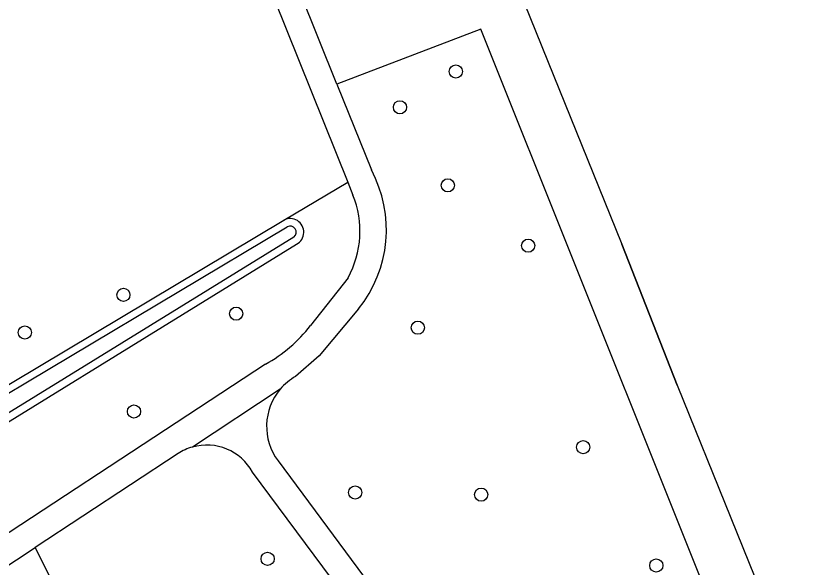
# Model space of a CAD drawing. Extents: x 157767 to 159171, y 387842 to 389425.
# Drawn here: x 158942.1 to 159002.2, y 388545.7 to 388586.7 of the extents above; entities that cross this region are included whole.
import ezdxf

# ---------------------------------------------------------------- set-up
doc = ezdxf.new("R2010")
doc.units = 0
for name, color, linetype in [('IMGEO_Boom', 7, 'Continuous'), ('IMGEO_Groenvoorziening', 7, 'Continuous'), ('IMGEO_Meer_plas_ven_vijver', 7, 'Continuous'), ('IMGEO_Voetpad_gesloten', 7, 'Continuous'), ('IMGEO_Voetpad_halfverhard', 7, 'Continuous'), ('IMGEO_Walbescherming', 7, 'Continuous'), ('IMGEO_Waterloop', 7, 'Continuous')]:
    doc.layers.add(name, color=color, linetype=linetype)

msp = doc.modelspace()

# ---------------------------------------------------------------- linework, layer by layer
at = {"layer": 'IMGEO_Boom'}
for centre in [(158974.814, 388582.591), (158970.655, 388579.927), (158974.221, 388574.122), (158980.196, 388569.634), (158950.074, 388565.971), (158958.468, 388564.573), (158942.735, 388563.173), (158971.987, 388563.531), (158950.863, 388557.294), (158984.294, 388554.641), (158967.318, 388551.266), (158976.7, 388551.113), (158960.807, 388546.333), (158989.731, 388545.838)]:
    msp.add_circle(centre, 0.489, dxfattribs=at)
at = {"layer": 'IMGEO_Groenvoorziening'}
for points in [[(158996.144, 388528.925), (158998.481, 388530.17), (158998.192, 388532.022), (158976.677, 388585.728), (158965.969, 388581.637)], [(158962.006, 388571.525), (158966.765, 388574.364)], [(158929.68, 388552.243), (158962.006, 388571.525)], [(158930.999, 388550.067), (158962.965, 388569.74)], [(158943.51, 388547.174), (158950.053, 388534.036), (158950.297, 388533.547), (158959.041, 388537.175), (158968.074, 388515.847), (158947.522, 388506.263), (158938.506, 388528.654), (158935.291, 388527.32)]]:
    msp.add_lwpolyline(points, dxfattribs=at)
msp.add_arc((158962.488, 388570.634), 1.013, 298.07118, 118.42309, dxfattribs=at)
at = {"layer": 'IMGEO_Meer_plas_ven_vijver'}
msp.add_lwpolyline([(158878.144, 388691.116), (158887.182, 388689.155), (158926.489, 388680.506), (158926.91, 388680.394), (158931.204, 388679.024), (158935.359, 388677.276), (158935.419, 388677.24), (158938.376, 388675.288), (158941.147, 388673.08), (158943.71, 388670.633), (158945.405, 388668.734), (158946.991, 388666.608), (158948.381, 388664.35), (158949.712, 388661.947), (158950.824, 388659.434), (158953.099, 388653.935), (158957.394, 388643.29), (158987.163, 388569.744), (158991.291, 388559.267), (158999.27, 388539.512), (159002.2, 388532.163)], dxfattribs=at)
at = {"layer": 'IMGEO_Voetpad_gesloten'}
for points in [[(158933.08, 388658.047), (158966.765, 388574.364)], [(158965.969, 388581.637), (158955.037, 388608.861)], [(158965.969, 388581.637), (158968.526, 388575.268)], [(158966.765, 388574.364), (158967.154, 388573.398)], [(158966.793, 388567.252), (158963.999, 388563.69)], [(158967.564, 388564.922), (158964.644, 388561.449), (158962.893, 388559.912)], [(158960.651, 388560.817), (158934.1, 388543.398)], [(158961.744, 388558.956), (158955.206, 388554.649)], [(158954.153, 388554.168), (158943.51, 388547.174)], [(158931.481, 388539.27), (158934.989, 388541.575), (158943.51, 388547.174)]]:
    msp.add_lwpolyline(points, dxfattribs=at)
for centre, radius, start, end in [((158960.254, 388570.819), 9.392, 321.10469, 28.27082), ((158960.532, 388570.703), 7.149, 331.13279, 22.14413), ((158955.384, 388570.342), 10.884, 298.94033, 322.32706), ((158964.988, 388556.226), 4.24, 119.6089, 139.9139), ((158956.266, 388550.935), 3.863, 105.93207, 123.16883)]:
    msp.add_arc(centre, radius, start, end, dxfattribs=at)
at = {"layer": 'IMGEO_Voetpad_halfverhard'}
for points in [[(158961.591, 388553.621), (158984.312, 388522.925)], [(158983.832, 388520.274), (158959.693, 388552.783)]]:
    msp.add_lwpolyline(points, dxfattribs=at)
for centre, radius, start, end in [((158965.011, 388556.193), 4.279, 139.77095, 216.94363), ((158956.279, 388550.901), 3.898, 28.86334, 105.97493)]:
    msp.add_arc(centre, radius, start, end, dxfattribs=at)
at = {"layer": 'IMGEO_Walbescherming'}
msp.add_lwpolyline([(158991.291, 388559.267), (158987.163, 388569.744)], dxfattribs=at)
at = {"layer": 'IMGEO_Waterloop'}
for points in [[(158929.996, 388551.782), (158962.261, 388571.028)], [(158962.763, 388570.274), (158930.736, 388550.561)]]:
    msp.add_lwpolyline(points, dxfattribs=at)
msp.add_arc((158962.484, 388570.633), 0.454, 307.82865, 119.48131, dxfattribs=at)

doc.saveas('drawing.dxf')
